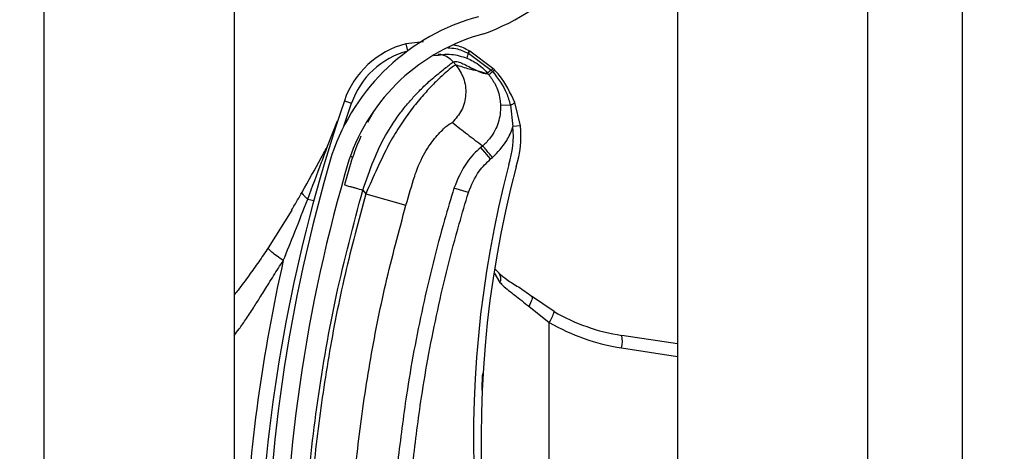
# Model space of a CAD drawing. Header units: inches. Extents: x 170 to 284, y 215 to 248.
# Tile 280 of 656: x 186.1024 to 186.2355, y 242.9885 to 243.0468. Entities that reach past the tile are written whole.
import ezdxf

# ---------------------------------------------------------------- set-up
doc = ezdxf.new("R2010")
doc.units = ezdxf.units.IN
doc.header["$LTSCALE"] = 0.25
doc.header["$MEASUREMENT"] = 0
doc.layers.add('ANNOTATIONS', color=1, linetype='Continuous')
doc.layers.add('LH BENCH MOUNT', color=7, linetype='Continuous')
doc.styles.add('ARIAL', font='arial.ttf', dxfattribs={"height": 0.09375})
doc.dimstyles.new('STANDARD$0', dxfattribs={"dimtxt": 0.09375, "dimasz": 0.09375, "dimexe": 0.03125, "dimexo": 0.046875, "dimgap": 0.09, "dimtad": 0, "dimtih": 1, "dimtoh": 1, "dimdec": 4, "dimzin": 0, "dimdsep": 46, "dimtxsty": 'ARIAL', "dimcen": 0.09, "dimadec": 0, "dimazin": 0, "dimtfac": 1, "dimtdec": 4, "dimtofl": 0, "dimtmove": 0, "dimatfit": 1, "dimfxl": 1, "dimtolj": 1, "dimtzin": 0, "dimarcsym": 0})

# ---------------------------------------------------------------- blocks, each defined once
blk = doc.blocks.new('*D114')
at = {"layer": 'ANNOTATIONS', "color": 0, "lineweight": -2, "transparency": 16777216}
for p, q in [((186.1492924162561, 243.6642684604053), (187.5897358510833, 243.6642684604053)), ((187.5584858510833, 243.5705184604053), (187.5584858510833, 241.8503426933)), ((187.5584858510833, 239.6953067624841), (187.5584858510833, 241.4154825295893)), ((186.8279608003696, 239.6015567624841), (187.5897358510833, 239.6015567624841))]:
    blk.add_line(p, q, dxfattribs=at)
at = {"layer": 'ANNOTATIONS', "color": 0, "transparency": 16777216}
for points in [[(187.5428608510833, 243.5705184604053), (187.5741108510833, 243.5705184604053), (187.5584858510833, 243.6642684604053)], [(187.5428608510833, 239.6953067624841), (187.5741108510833, 239.6953067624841), (187.5584858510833, 239.6015567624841)]]:
    blk.add_solid(points, dxfattribs=at)
at = {"layer": 'defpoints', "color": 0, "transparency": 16777216}
for p in [(186.1024174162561, 243.6642684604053), (186.7810858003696, 239.6015567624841), (187.5584858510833, 239.6015567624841)]:
    blk.add_point(p, dxfattribs=at)
at = {"layer": 'ANNOTATIONS', "color": 0, "transparency": 16777216, "insert": (187.5584858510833, 241.6329126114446), "char_height": 0.09375, "attachment_point": 5, "style": 'ARIAL'}
blk.add_mtext('\\A1;OPENING\\PHEIGHT', dxfattribs=at)

msp = doc.modelspace()

# ---------------------------------------------------------------- hatches: boundary and pattern name
at = {"layer": 'LH BENCH MOUNT'}
h = msp.add_hatch(dxfattribs=at)
h.set_pattern_fill('ANSI31', color=256, scale=0.34241245, angle=2.8e-322, style=0)
h.set_pattern_definition([(45, (176.0930244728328, 238.0091787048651), (-0.03026527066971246, 0.03026527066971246), [])])
edge = h.paths.add_edge_path(flags=0)
edge.add_arc((186.1662917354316, 242.8759821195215), 0.001712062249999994, 450.0000000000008, 472.2104203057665)
edge.add_line((186.1656445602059, 242.8775671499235), (186.1647320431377, 242.8798020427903))
edge.add_arc((186.1662917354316, 242.8759821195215), 0.004126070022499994, 450, 472.2104203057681, ccw=False)
edge.add_arc((186.1662917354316, 242.8670793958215), 0.01302879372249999, 401.47616737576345, 450, ccw=False)
edge.add_arc((186.1620458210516, 242.8639292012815), 0.01830194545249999, 359.99999999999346, 400.0613730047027, ccw=False)
edge.add_arc((186.1685858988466, 242.8639292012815), 0.01176186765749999, 292.1408576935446, 360, ccw=False)
edge.add_arc((186.1662917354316, 242.8671821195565), 0.01566536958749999, 235.2570680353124, 295.43079980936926, ccw=False)
edge.add_arc((186.1715306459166, 242.8752972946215), 0.02532140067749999, 212.8542481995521, 235.9809333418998, ccw=False)
edge.add_arc((186.1633812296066, 242.8689284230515), 0.01504902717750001, 172.1557183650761, 209.3146496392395, ccw=False)
edge.add_arc((186.1758108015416, 242.8675930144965), 0.02754708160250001, 453.3085031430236, 532.9325737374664, ccw=False)
edge.add_arc((186.1725578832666, 242.9036832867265), 0.008748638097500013, 280.9586189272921, 427.9414322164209)
edge.add_arc((186.1924176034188, 242.9660365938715), 0.05672062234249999, 179.5706357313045, 253.0098997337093, ccw=False)
edge.add_arc((186.3507493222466, 242.9672350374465), 0.2150521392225, 163.4260275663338, 180.2060536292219, ccw=False)
edge.add_arc((186.1719757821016, 243.0193844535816), 0.02884824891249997, 465.1588434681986, 521.4137567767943, ccw=False)
edge.add_arc((186.1546497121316, 243.0739307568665), 0.0284373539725, 290.1205938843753, 343.719067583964)
edge.add_arc((186.1674901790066, 243.0697533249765), 0.01494630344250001, 345.2914408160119, 400.547192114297)
edge.add_arc((186.1640660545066, 243.0679385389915), 0.0187470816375, 397.9578745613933, 431.4396159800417)
edge.add_arc((186.1662917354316, 243.0727665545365), 0.0134739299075, 433.8775574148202, 472.2736457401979)
edge.add_arc((186.1637236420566, 243.0797860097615), 0.006011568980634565, 474.9825325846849, 495.7175736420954)
edge.add_arc((186.1735166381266, 243.0725268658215), 0.01816498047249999, 500.8992600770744, 539.9999999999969)
edge.add_arc((186.1662917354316, 243.0725268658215), 0.01094007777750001, 539.9999999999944, 629.9999999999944)
edge.add_arc((186.1662917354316, 243.0634529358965), 0.001866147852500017, 269.9999999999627, 285.6422464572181)
edge.add_line((186.1667949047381, 243.0616559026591), (186.167445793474, 243.0593313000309))
edge.add_arc((186.1662917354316, 243.0634529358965), 0.004280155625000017, 269.9999999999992, 285.6422464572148, ccw=False)
edge.add_arc((186.1662917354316, 243.0725268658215), 0.01335408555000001, 179.9999999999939, 269.9999999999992, ccw=False)
edge.add_arc((186.1735166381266, 243.0725268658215), 0.020578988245, 500.61135831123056, 539.9999999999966, ccw=False)
edge.add_arc((186.1637236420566, 243.0797860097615), 0.008425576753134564, 474.5776671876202, 496.4997109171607, ccw=False)
edge.add_arc((186.1662917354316, 243.0727665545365), 0.01588793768, 433.6903022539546, 472.4705806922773, ccw=False)
edge.add_arc((186.1640660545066, 243.0679385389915), 0.02116108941, 398.10453077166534, 431.5771717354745, ccw=False)
edge.add_arc((186.1674901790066, 243.0697533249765), 0.01736031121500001, 345.18024813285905, 400.36585332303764, ccw=False)
edge.add_arc((186.1546497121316, 243.0739307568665), 0.030851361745, 289.9181572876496, 343.77953759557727, ccw=False)
edge.add_arc((186.1719757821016, 243.0193844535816), 0.02643424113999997, 464.941709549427, 521.3236131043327)
edge.add_arc((186.3507493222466, 242.9672350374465), 0.21263813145, 523.4376684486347, 540.2096895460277)
edge.add_arc((186.1924176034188, 242.9660365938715), 0.05430661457, 539.5566266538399, 613.1145348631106)
edge.add_arc((186.1725578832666, 242.9036832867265), 0.01116264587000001, 280.0610388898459, 428.5290871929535, ccw=False)
edge.add_arc((186.1758108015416, 242.8675930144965), 0.02513307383, 452.9714001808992, 532.9706577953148)
edge.add_arc((186.1633812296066, 242.8689284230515), 0.01263501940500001, 532.0830472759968, 568.9826967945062)
edge.add_arc((186.1715306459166, 242.8752972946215), 0.022907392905, 213.0443063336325, 236.0197152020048)
edge.add_arc((186.1662917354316, 242.8671821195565), 0.01325136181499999, 235.1922404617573, 295.7352497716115)
edge.add_arc((186.1685858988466, 242.8639292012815), 0.009347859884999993, 291.7225241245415, 360)
edge.add_arc((186.1620458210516, 242.8639292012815), 0.01588793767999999, 359.9999999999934, 399.9521788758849)
edge.add_arc((186.1662917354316, 242.8670793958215), 0.01061478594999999, 401.6345013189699, 450.0000000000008)

# ---------------------------------------------------------------- linework, layer by layer
for p, q in [((186.2298594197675, 239.6490664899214), (186.2298594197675, 243.9018291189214)), ((186.2298594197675, 239.6490664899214), (186.2298594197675, 243.9018291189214)), ((186.1913380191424, 243.8543193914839), (186.1913380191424, 239.6897279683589)), ((186.2170189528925, 243.8543193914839), (186.2170189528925, 239.6490664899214)), ((186.2298594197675, 239.6490664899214), (186.2298594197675, 243.8543193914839)), ((186.1057349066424, 239.6490664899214), (186.1057349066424, 243.7595607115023)), ((186.1314158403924, 243.1661129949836), (186.1314158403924, 242.9737390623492)), ((186.1570029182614, 243.0438206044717), (186.1546035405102, 243.0435710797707)), ((186.1546035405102, 243.0435710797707), (186.1548572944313, 243.0426046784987)), ((186.1630076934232, 243.0423153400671), (186.1630086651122, 243.0423148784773)), ((186.1630086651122, 243.0423148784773), (186.1630707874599, 243.042285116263)), ((186.1630707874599, 243.042285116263), (186.1630716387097, 243.0422847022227)), ((186.1630716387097, 243.0422847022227), (186.1661753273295, 243.0400003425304)), ((186.1631899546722, 243.0426052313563), (186.1631890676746, 243.0426056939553)), ((186.1632515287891, 243.0425729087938), (186.1631899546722, 243.0426052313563)), ((186.1632524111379, 243.0425724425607), (186.1632515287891, 243.0425729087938)), ((186.1663938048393, 243.0402488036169), (186.1632524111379, 243.0425724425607)), ((186.1613835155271, 243.0407132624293), (186.1610357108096, 243.0411246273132)), ((186.1628838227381, 243.0416277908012), (186.1628845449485, 243.0416274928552)), ((186.1658192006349, 243.0393974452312), (186.1648878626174, 243.0397299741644)), ((186.1661753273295, 243.0400003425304), (186.1663656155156, 243.0397947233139)), ((186.1462454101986, 243.032429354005), (186.1472811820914, 243.0355300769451)), ((186.1463093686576, 243.0358629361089), (186.1472811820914, 243.0355300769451)), ((186.1687535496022, 243.0352896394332), (186.1674199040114, 243.0352404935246)), ((186.1687535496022, 243.0352896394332), (186.1690857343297, 243.0323778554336)), ((186.1701068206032, 243.0324901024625), (186.1693562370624, 243.0356370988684)), ((186.1502438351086, 243.0343717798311), (186.1494501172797, 243.0329330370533)), ((186.1440407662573, 243.0297470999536), (186.1453956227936, 243.0331361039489)), ((186.1701068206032, 243.0324901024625), (186.1690857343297, 243.0323778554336)), ((186.165005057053, 243.0297719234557), (186.1647570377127, 243.0295622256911)), ((186.1660827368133, 243.0279942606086), (186.1647570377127, 243.0295622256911)), ((186.1471115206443, 243.0283587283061), (186.1474398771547, 243.0282579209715)), ((186.1660827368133, 243.0279942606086), (186.1663307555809, 243.028203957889)), ((186.1487919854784, 243.0237900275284), (186.1492048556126, 243.0233017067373)), ((186.1492048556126, 243.0233017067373), (186.1546350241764, 243.0217535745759)), ((186.1630862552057, 243.0234543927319), (186.1611233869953, 243.0240570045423)), ((186.1413538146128, 243.0225818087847), (186.1421723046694, 243.0223600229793)), ((186.1391859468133, 243.0210865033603), (186.1359997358, 243.01596002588)), ((186.1665405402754, 243.0125915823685), (186.1673421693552, 243.0112863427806)), ((186.1666509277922, 243.0131245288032), (186.1672443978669, 243.012566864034)), ((186.1746502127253, 243.0073657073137), (186.171609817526, 243.0094330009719)), ((186.1712230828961, 243.0080887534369), (186.1740134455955, 243.005885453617)), ((186.1740134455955, 242.9404647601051), (186.1740134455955, 243.005885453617)), ((186.1913380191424, 243.0029899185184), (186.1838006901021, 243.004139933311)), ((186.1837659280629, 243.0024474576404), (186.1913380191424, 243.0012921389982))]:
    msp.add_line(p, q, dxfattribs=at)
at = {"layer": 'LH BENCH MOUNT', "flags": 128}
msp.add_lwpolyline([(186.171609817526, 243.0094330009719), (186.1716658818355, 243.0093589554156), (186.1716914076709, 243.0092501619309), (186.171685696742, 243.0091095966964), (186.1716489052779, 243.0089411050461), (186.1715820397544, 243.0087492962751), (186.1714869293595, 243.0085394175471), (186.1713661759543, 243.0083172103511), (186.1712230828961, 243.0080887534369)], dxfattribs=at)
at = {"layer": 'LH BENCH MOUNT'}
for centre, radius, start, end in [((186.1546497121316, 243.0739307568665), 0.03085136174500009, 289.91815728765, 343.7795375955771), ((186.1719757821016, 243.0193844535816), 0.02884824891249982, 105.1588434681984, 161.4137567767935), ((186.1719757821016, 243.0193844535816), 0.02643424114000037, 104.9417095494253, 161.3236131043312), ((186.157647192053, 243.0319795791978), 0.01198443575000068, 104.7123854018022, 161.0929786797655), ((186.157647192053, 243.0319795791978), 0.01095719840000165, 104.7123854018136, 161.0929786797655), ((186.1651179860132, 243.0413475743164), 0.002251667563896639, 155.3939551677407, 172.8510957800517), ((186.1651206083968, 243.0413461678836), 0.00225369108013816, 155.3897650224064, 172.829145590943), ((186.164417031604, 243.0416368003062), 0.001564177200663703, 141.7256942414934, 154.291051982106), ((186.164421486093, 243.0416345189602), 0.001568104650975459, 141.7542666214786, 154.286346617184), ((186.1645201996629, 243.0415754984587), 0.001613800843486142, 141.8260927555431, 153.9140894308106), ((186.1645193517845, 243.0415758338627), 0.001611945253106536, 141.8104826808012, 153.9114578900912), ((186.3507141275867, 242.9658515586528), 0.2160622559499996, 161.092978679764, 176.5593061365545), ((186.1684014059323, 243.036596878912), 0.001353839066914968, 285.076439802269, 314.8519014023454), ((186.1571730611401, 243.0310683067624), 0.01301167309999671, 341.5025581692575, 6.273281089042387), ((186.1571730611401, 243.0310683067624), 0.01198443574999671, 341.3410974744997, 6.273281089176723), ((186.3507493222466, 242.9672350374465), 0.2150521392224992, 163.4260275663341, 180.2060536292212), ((186.3507493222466, 242.9672350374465), 0.2126381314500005, 163.4376684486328, 180.2096895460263), ((186.3103094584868, 242.9901457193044), 0.1465525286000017, 165.3406183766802, 202.0185750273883), ((186.3103094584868, 242.9901457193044), 0.1455252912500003, 165.3544246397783, 203.870550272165), ((186.3507141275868, 242.9658515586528), 0.2180957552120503, 167.1792232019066, 177.2529346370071), ((186.1663523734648, 243.0118153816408), 0.001122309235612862, 331.8758133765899, 39.94683461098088), ((186.1710884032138, 243.0080208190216), 0.003621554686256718, 323.8694765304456, 349.5782562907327), ((186.1877258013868, 243.0298655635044), 0.02602334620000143, 239.8373732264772, 261.3249484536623), ((186.1879492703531, 243.0298655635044), 0.02773540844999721, 239.8373732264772, 261.3249484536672), ((186.1804700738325, 243.0033617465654), 0.00342031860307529, 344.4956794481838, 13.1510363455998)]:
    msp.add_arc(centre, radius, start, end, dxfattribs=at)
for points, knots in [([(186.1631890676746, 243.0426056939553), (186.1626642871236, 243.0428838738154), (186.1619734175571, 243.0432500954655), (186.1612110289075, 243.0433778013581), (186.1610277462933, 243.0434085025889)], [0, 0, 0, 0, 0.7595942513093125, 1, 1, 1, 1]), ([(186.1584241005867, 243.041964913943), (186.1592155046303, 243.0420883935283), (186.1607331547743, 243.0423251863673), (186.162187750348, 243.0418535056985), (186.1628838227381, 243.0416277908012)], [0, 0, 0, 0, 0.5214667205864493, 1, 1, 1, 1]), ([(186.1589977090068, 243.0421950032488), (186.1591878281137, 243.0421667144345), (186.1595832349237, 243.0421078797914), (186.160320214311, 243.0418050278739), (186.1607538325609, 243.0413926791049), (186.1610357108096, 243.0411246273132)], [0, 0, 0, 0, 0.2447599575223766, 0.5090480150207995, 1, 1, 1, 1]), ([(186.1602920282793, 243.0430362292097), (186.1606622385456, 243.0430147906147), (186.1616107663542, 243.0429598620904), (186.162478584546, 243.0425594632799), (186.1630076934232, 243.0423153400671)], [0, 0, 0, 0, 0.3902998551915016, 0.9999999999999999, 0.9999999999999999, 0.9999999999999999, 0.9999999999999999]), ([(186.1487919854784, 243.0237900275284), (186.1492678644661, 243.025146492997), (186.1501662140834, 243.0277071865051), (186.1517815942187, 243.0311981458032), (186.1533840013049, 243.0336100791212), (186.1547159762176, 243.0353128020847), (186.1556308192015, 243.0363561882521), (186.1564224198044, 243.0371846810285), (186.157091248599, 243.0378446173), (186.1578360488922, 243.0385396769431), (186.1586698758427, 243.0392653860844), (186.1597992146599, 243.0401734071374), (186.1607892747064, 243.0409333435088), (186.1609584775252, 243.0410646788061), (186.1610357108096, 243.0411246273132)], [0, 0, 0, 0, 0.1307156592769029, 0.2467609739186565, 0.3577928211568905, 0.4170971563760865, 0.4791482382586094, 0.5177152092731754, 0.5590896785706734, 0.603294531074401, 0.6633484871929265, 0.7353692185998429, 0.8792082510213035, 1, 1, 1, 1]), ([(186.1613835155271, 243.0407132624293), (186.1613041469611, 243.0406816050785), (186.1611428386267, 243.040617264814), (186.1603543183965, 243.0399985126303), (186.1592933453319, 243.0390553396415), (186.1580629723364, 243.0378417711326), (186.1566551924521, 243.0362958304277), (186.1551800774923, 243.0344606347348), (186.1536900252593, 243.0323254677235), (186.1521616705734, 243.0297709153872), (186.150725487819, 243.0266945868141), (186.149716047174, 243.024442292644), (186.1492048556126, 243.0233017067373)], [0, 0, 0, 0, 0.1094013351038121, 0.2223468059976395, 0.3151791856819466, 0.4102231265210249, 0.5012749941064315, 0.5946006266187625, 0.6834485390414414, 0.7745330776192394, 0.8858211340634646, 1, 1, 1, 1]), ([(186.1613835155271, 243.0407132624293), (186.1617726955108, 243.0401374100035), (186.162581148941, 243.0389411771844), (186.1628399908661, 243.0367161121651), (186.1623122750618, 243.0345387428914), (186.161364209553, 243.0334490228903), (186.1609078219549, 243.0329244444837)], [0, 0, 0, 0, 0.2406941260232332, 0.4999999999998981, 0.7593058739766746, 1, 1, 1, 1]), ([(186.1610357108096, 243.0411246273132), (186.1611425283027, 243.0411643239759), (186.1613667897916, 243.0412476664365), (186.1619685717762, 243.0410536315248), (186.1627231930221, 243.0407056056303), (186.1635224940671, 243.0402913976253), (186.1643199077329, 243.0398842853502), (186.1647438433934, 243.0397261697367), (186.164958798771, 243.0396459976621)], [0, 0, 0, 0, 0.1574760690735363, 0.330618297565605, 0.4911886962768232, 0.6742546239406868, 0.834831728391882, 1, 1, 1, 1]), ([(186.1648878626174, 243.0397299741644), (186.1646771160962, 243.0397881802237), (186.1640958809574, 243.0399487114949), (186.1630276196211, 243.0401582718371), (186.1620068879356, 243.0405028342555), (186.1613835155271, 243.0407132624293)], [0, 0, 0, 0, 0.1812946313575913, 0.50000735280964, 1, 1, 1, 1]), ([(186.1628845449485, 243.0416274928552), (186.1631640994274, 243.041499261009), (186.1641970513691, 243.0410254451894), (186.1650912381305, 243.0402600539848), (186.1656256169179, 243.0396267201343), (186.1656256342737, 243.0396266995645)], [0, 0, 0, 0, 0.2706300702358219, 0.9999763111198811, 1, 1, 1, 1]), ([(186.164958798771, 243.0396459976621), (186.1650523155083, 243.0396203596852), (186.1652403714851, 243.0395688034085), (186.1654677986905, 243.039556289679), (186.1655729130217, 243.0396034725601), (186.1656253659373, 243.0396270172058)], [0, 0, 0, 0, 0.3313600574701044, 0.6663431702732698, 0.9999999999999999, 0.9999999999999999, 0.9999999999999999, 0.9999999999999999]), ([(186.1656253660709, 243.0396270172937), (186.1656735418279, 243.0395699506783), (186.1657381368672, 243.0394934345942), (186.1658027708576, 243.0394168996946), (186.1658192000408, 243.0393974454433)], [0, 0, 0, 0, 0.7458120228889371, 0.9999999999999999, 0.9999999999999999, 0.9999999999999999, 0.9999999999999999]), ([(186.1661753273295, 243.0400003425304), (186.1661555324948, 243.0399850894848), (186.1660365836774, 243.0398934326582), (186.1658520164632, 243.0397564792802), (186.1656770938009, 243.0396383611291), (186.1656427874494, 243.0396305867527), (186.1656256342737, 243.0396266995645)], [0, 0, 0, 0, 0.06239373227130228, 0.3749291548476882, 0.6874645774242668, 1, 1, 1, 1]), ([(186.1658160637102, 243.0394011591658), (186.1658160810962, 243.0394011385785), (186.1661511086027, 243.0390044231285), (186.1668351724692, 243.0379706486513), (186.1673257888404, 243.0365109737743), (186.167399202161, 243.0355199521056), (186.1674199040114, 243.0352404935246)], [0, 0, 0, 0, 1.782673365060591e-05, 0.3435204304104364, 0.8148790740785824, 1, 1, 1, 1]), ([(186.1663656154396, 243.0397947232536), (186.1663456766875, 243.039778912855), (186.1662259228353, 243.039683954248), (186.1660407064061, 243.0395408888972), (186.1658668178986, 243.0394150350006), (186.1658350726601, 243.039403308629), (186.1658192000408, 243.0393974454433)], [0, 0, 0, 0, 0.062428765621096, 0.3749525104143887, 0.6874762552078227, 1, 1, 1, 1]), ([(186.1663658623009, 243.0397944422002), (186.1670741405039, 243.0388661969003), (186.1681275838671, 243.0374855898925), (186.1685990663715, 243.0358315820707), (186.1687535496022, 243.0352896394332)], [0, 0, 0, 0, 0.6723457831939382, 1, 1, 1, 1]), ([(186.166598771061, 243.0400382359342), (186.1665987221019, 243.0400382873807), (186.1665311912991, 243.0401092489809), (186.1664624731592, 243.040179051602), (186.1663938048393, 243.0402488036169)], [0, 0, 0, 0, 0.0007249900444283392, 0.9999999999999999, 0.9999999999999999, 0.9999999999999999, 0.9999999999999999]), ([(186.1693562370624, 243.0356370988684), (186.1687429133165, 243.0369328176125), (186.1679923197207, 243.0385185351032), (186.1668142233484, 243.039803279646), (186.1665987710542, 243.0400382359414)], [0, 0, 0, 0, 0.8171182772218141, 1, 1, 1, 1]), ([(186.1674199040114, 243.0352404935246), (186.1674206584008, 243.0352181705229), (186.1674472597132, 243.0344310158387), (186.1672226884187, 243.032859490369), (186.1662671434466, 243.0310228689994), (186.1653879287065, 243.0300957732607), (186.1650049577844, 243.0297718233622), (186.1650049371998, 243.02977180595)], [0, 0, 0, 0, 0.0108740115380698, 0.3834398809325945, 0.7558119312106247, 0.9999868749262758, 1, 1, 1, 1]), ([(186.1558144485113, 243.0256868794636), (186.155814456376, 243.0256869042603), (186.155928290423, 243.0260458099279), (186.1564277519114, 243.0274519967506), (186.1576023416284, 243.0296546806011), (186.1591371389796, 243.031557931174), (186.1604825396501, 243.0327695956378), (186.1607562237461, 243.0328692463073), (186.1609078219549, 243.0329244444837)], [0, 0, 0, 0, 4.497367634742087e-06, 0.06509473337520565, 0.2616701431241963, 0.4753105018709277, 0.7093656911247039, 0.9999999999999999, 0.9999999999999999, 0.9999999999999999, 0.9999999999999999]), ([(186.1609078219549, 243.0329244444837), (186.1615810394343, 243.0323952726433), (186.1629274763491, 243.0313369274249), (186.1643124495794, 243.0302935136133), (186.1650049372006, 243.0297718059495)], [0, 0, 0, 0, 0.4999992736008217, 1, 1, 1, 1]), ([(186.1663307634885, 243.0282039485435), (186.1670325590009, 243.0289223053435), (186.1681946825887, 243.0301118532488), (186.1688696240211, 243.0316853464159), (186.1690748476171, 243.0323429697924), (186.1690857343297, 243.0323778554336)], [0, 0, 0, 0, 0.5907811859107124, 0.9782917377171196, 1, 1, 1, 1]), ([(186.1485226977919, 243.0310595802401), (186.1481483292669, 243.0301417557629), (186.1472917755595, 243.0280417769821), (186.1466722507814, 243.0257745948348), (186.1463234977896, 243.0244983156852)], [0, 0, 0, 0, 0.4370636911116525, 1, 1, 1, 1]), ([(186.1405819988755, 243.023496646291), (186.1414529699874, 243.0250368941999), (186.1426157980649, 243.0270932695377), (186.1437548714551, 243.0292146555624), (186.1440407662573, 243.0297470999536)], [0, 0, 0, 0, 0.7490110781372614, 1, 1, 1, 1]), ([(186.1413538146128, 243.0225818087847), (186.1419822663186, 243.024246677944), (186.1428824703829, 243.0266314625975), (186.1437721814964, 243.0290246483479), (186.1440407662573, 243.0297470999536)], [0, 0, 0, 0, 0.6981213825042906, 1, 1, 1, 1]), ([(186.1647570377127, 243.0295622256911), (186.1647570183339, 243.0295622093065), (186.1640631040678, 243.0289755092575), (186.1624882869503, 243.0273519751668), (186.1616302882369, 243.0252807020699), (186.1611233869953, 243.0240570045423)], [0, 0, 0, 0, 1.142795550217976e-05, 0.409211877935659, 1, 1, 1, 1]), ([(186.1630862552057, 243.0234543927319), (186.1634979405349, 243.0244715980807), (186.1641954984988, 243.0261951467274), (186.1655341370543, 243.0274712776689), (186.1660827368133, 243.0279942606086)], [0, 0, 0, 0, 0.5901808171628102, 1, 1, 1, 1]), ([(186.1463234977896, 243.0244983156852), (186.1463564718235, 243.024488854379), (186.1464071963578, 243.024474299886), (186.1467150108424, 243.0243859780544), (186.1470335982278, 243.0242945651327), (186.1474290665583, 243.0241810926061), (186.1480037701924, 243.024016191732), (186.1484814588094, 243.0238791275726), (186.1487919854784, 243.0237900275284)], [0, 0, 0, 0, 0.2394568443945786, 0.3683606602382, 0.5000000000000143, 0.6316393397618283, 0.7605431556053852, 1, 1, 1, 1]), ([(186.1546350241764, 243.0217535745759), (186.1550225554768, 243.023078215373), (186.1554100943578, 243.0244028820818), (186.1558144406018, 243.0256868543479), (186.1558144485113, 243.0256868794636)], [0, 0, 0, 0, 0.999980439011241, 1, 1, 1, 1]), ([(186.1391839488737, 243.0210830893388), (186.1391839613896, 243.0210831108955), (186.1394482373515, 243.0215382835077), (186.1399159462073, 243.0223383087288), (186.1403828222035, 243.0231474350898), (186.1405819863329, 243.0234966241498), (186.1405819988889, 243.0234966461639)], [0, 0, 0, 0, 2.704369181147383e-05, 0.571031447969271, 0.9999729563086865, 1, 1, 1, 1]), ([(186.1413538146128, 243.0225818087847), (186.14122260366, 243.0226935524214), (186.1409572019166, 243.0229195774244), (186.140703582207, 243.023209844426), (186.1405992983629, 243.0233947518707), (186.1405852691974, 243.0234773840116), (186.1405819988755, 243.023496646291)], [0, 0, 0, 0, 0.2979480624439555, 0.6026626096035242, 0.9073771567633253, 0.9999999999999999, 0.9999999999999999, 0.9999999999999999, 0.9999999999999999]), ([(186.1406798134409, 242.9667634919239), (186.1407785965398, 242.9715189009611), (186.1409766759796, 242.9810544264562), (186.1425862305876, 242.9953633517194), (186.1450430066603, 243.0096729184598), (186.1475403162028, 243.0190767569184), (186.1487919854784, 243.0237900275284)], [0, 0, 0, 0, 0.2468628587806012, 0.4950083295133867, 0.74689458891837, 1, 1, 1, 1]), ([(186.1492048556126, 243.0233017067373), (186.1482307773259, 243.0196715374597), (186.1462797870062, 243.0124006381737), (186.144101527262, 243.0013198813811), (186.1424904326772, 242.9901372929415), (186.1414796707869, 242.9791686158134), (186.1412849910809, 242.9719207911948), (186.1411915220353, 242.9684409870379)], [0, 0, 0, 0, 0.2027568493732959, 0.4061035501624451, 0.6088604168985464, 0.8122072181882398, 1, 1, 1, 1]), ([(186.1611233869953, 243.0240570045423), (186.1606953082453, 243.0226276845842), (186.1591104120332, 243.0173358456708), (186.1568152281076, 243.0080377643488), (186.154748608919, 242.9971284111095), (186.1538972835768, 242.9901161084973), (186.1535337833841, 242.9871219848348)], [0, 0, 0, 0, 0.1185397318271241, 0.4388752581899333, 0.7604101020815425, 1, 1, 1, 1]), ([(186.1555752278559, 242.9869017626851), (186.1559349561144, 242.989864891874), (186.1567756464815, 242.9967897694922), (186.1588195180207, 243.007586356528), (186.1610898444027, 243.0167885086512), (186.162662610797, 243.0220398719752), (186.1630862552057, 243.0234543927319)], [0, 0, 0, 0, 0.2395900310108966, 0.5599255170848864, 0.8814604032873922, 0.9999999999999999, 0.9999999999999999, 0.9999999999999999, 0.9999999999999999]), ([(186.1380557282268, 243.014247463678), (186.1385785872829, 243.0155388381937), (186.1397015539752, 243.0183123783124), (186.1407783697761, 243.0210948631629), (186.1413538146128, 243.0225818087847)], [0, 0, 0, 0, 0.4656051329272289, 1, 1, 1, 1]), ([(186.146837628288, 242.9683713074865), (186.1468376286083, 242.9683713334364), (186.1468794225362, 242.971757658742), (186.1471425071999, 242.9788043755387), (186.1480944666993, 242.989477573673), (186.1496690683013, 243.0003536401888), (186.1517875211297, 243.0111409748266), (186.1536858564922, 243.018216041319), (186.1546350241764, 243.0217535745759)], [0, 0, 0, 0, 1.439079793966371e-06, 0.1877923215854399, 0.3908439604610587, 0.5938956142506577, 0.7969478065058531, 1, 1, 1, 1]), ([(186.1359997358, 243.01596002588), (186.1355774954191, 243.0153325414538), (186.134736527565, 243.0140827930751), (186.1333792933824, 243.0121917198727), (186.1322799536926, 243.0107048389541), (186.1315894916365, 243.0098381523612), (186.1314158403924, 243.0096201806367)], [0, 0, 0, 0, 0.2874979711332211, 0.572604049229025, 0.8925098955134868, 1, 1, 1, 1]), ([(186.1380557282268, 243.014247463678), (186.1377649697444, 243.0144527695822), (186.1371661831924, 243.0148755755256), (186.1364771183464, 243.0154168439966), (186.1360354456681, 243.0158174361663), (186.1360114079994, 243.0159134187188), (186.1359997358, 243.01596002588)], [0, 0, 0, 0, 0.242789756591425, 0.5000000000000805, 0.7572102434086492, 1, 1, 1, 1]), ([(186.1314158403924, 243.0041356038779), (186.1316367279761, 243.004423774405), (186.1322125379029, 243.0051749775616), (186.1331125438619, 243.006486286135), (186.1340874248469, 243.0079663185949), (186.1350835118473, 243.0095477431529), (186.1361597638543, 243.0112787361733), (186.137169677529, 243.0128866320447), (186.1378341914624, 243.0139072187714), (186.1380557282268, 243.014247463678)], [0, 0, 0, 0, 0.09019872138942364, 0.2351300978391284, 0.3944108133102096, 0.5296508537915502, 0.6982639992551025, 0.899406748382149, 0.9999999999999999, 0.9999999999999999, 0.9999999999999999, 0.9999999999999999]), ([(186.1672047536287, 243.0125486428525), (186.1675480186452, 243.0122642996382), (186.1682880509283, 243.0116512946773), (186.1698494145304, 243.0106759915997), (186.1710968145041, 243.0098970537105), (186.1717174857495, 243.0093358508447), (186.1717778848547, 243.0092812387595)], [0, 0, 0, 0, 0.2839420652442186, 0.6121401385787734, 0.9622563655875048, 1, 1, 1, 1]), ([(186.1673421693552, 243.0112863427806), (186.1674721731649, 243.0111526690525), (186.1680617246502, 243.0105464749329), (186.1693543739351, 243.0095888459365), (186.1705943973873, 243.0085934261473), (186.1712230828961, 243.0080887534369)], [0, 0, 0, 0, 0.1223980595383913, 0.5550603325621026, 1, 1, 1, 1]), ([(186.1649172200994, 242.9967418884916), (186.1649270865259, 242.9970468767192), (186.1649511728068, 242.9977914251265), (186.1649944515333, 242.9985357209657), (186.1650200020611, 242.9989751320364)], [0, 0, 0, 0, 0.4096284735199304, 1, 1, 1, 1])]:
    msp.add_open_spline(points, degree=3, knots=knots, dxfattribs=at)
for points in [[(186.1663938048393, 243.0402488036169), (186.1663922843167, 243.0402443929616), (186.1663892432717, 243.0402355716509), (186.1663453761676, 243.0401835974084), (186.1662764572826, 243.0401073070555), (186.1662090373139, 243.0400359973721), (186.1661753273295, 243.0400003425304)], [(186.1665986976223, 243.0400383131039), (186.1665966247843, 243.04003428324), (186.1665924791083, 243.0400262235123), (186.1665453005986, 243.0399754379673), (186.1664721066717, 243.0399003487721), (186.1664011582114, 243.0398298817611), (186.1663656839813, 243.0397946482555)], [(186.1663309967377, 243.028204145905), (186.1661608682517, 243.0284052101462), (186.1658206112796, 243.0288073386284), (186.1653880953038, 243.02931850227), (186.1650792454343, 243.0296835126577), (186.1650295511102, 243.0297422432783), (186.1650047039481, 243.0297716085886)]]:
    msp.add_open_spline(points, degree=3, dxfattribs=at)

# ---------------------------------------------------------------- dimensions: what is measured, and where the dimension line sits
at = {"layer": 'ANNOTATIONS'}
dim = msp.add_linear_dim(base=(187.5584858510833, 239.6015567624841), p1=(186.102417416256, 243.6642684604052), p2=(186.7810858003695, 239.6015567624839), angle=90, text='OPENING\\PHEIGHT', dimstyle='STANDARD$0', dxfattribs=at)
dim.commit()
dim.dimension.update_dxf_attribs({"geometry": '*D114', "text_midpoint": (187.5584858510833, 241.6329126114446)})

doc.saveas('drawing.dxf')
